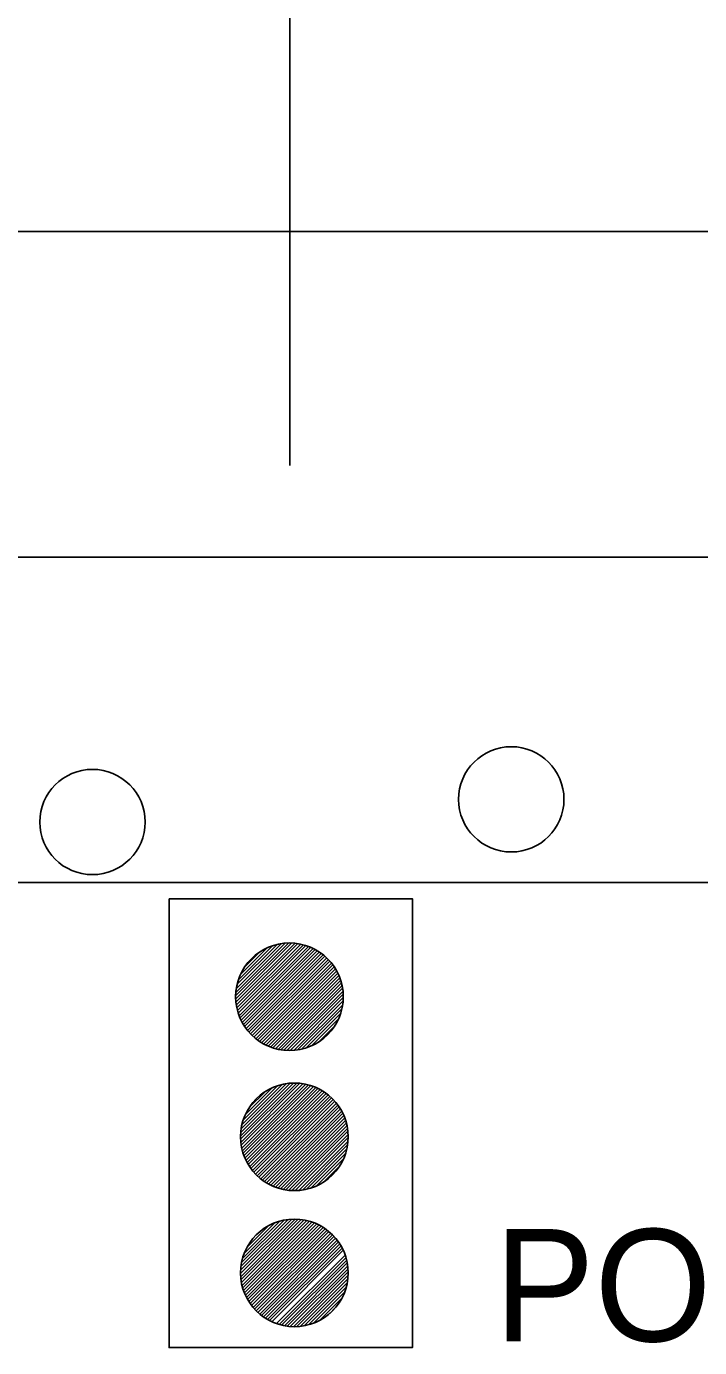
# Model space of a CAD drawing. Extents: x 1398460 to 1408037, y 380768 to 383968.
# Drawn here: x 1399847.4 to 1399883.3, y 382509.3 to 382579.9 of the extents above; entities that cross this region are included whole.
import ezdxf

# ---------------------------------------------------------------- set-up
doc = ezdxf.new("R2010")
doc.units = 0
doc.layers.add('Default', color=7, linetype='Continuous')

msp = doc.modelspace()

# ---------------------------------------------------------------- linework, layer by layer
at = {"layer": 'Default'}
for p, q in [((1399861.429, 382616.759), (1399861.429, 382556.409)), ((1399825.511, 382568.895), (1400488.872, 382568.895)), ((1399825.511, 382551.51), (1400488.872, 382551.51)), ((1399825.511, 382534.125), (1400488.872, 382534.125)), ((1399858.537, 382528.059), (1399861.37, 382530.892)), ((1399858.539, 382527.885), (1399861.544, 382530.889)), ((1399858.545, 382528.244), (1399861.184, 382530.883)), ((1399858.552, 382527.72), (1399861.708, 382530.877)), ((1399858.568, 382528.444), (1399860.985, 382530.86)), ((1399858.572, 382527.564), (1399861.864, 382530.856)), ((1399858.6, 382527.415), (1399862.013, 382530.828)), ((1399858.61, 382528.662), (1399860.766, 382530.819)), ((1399858.635, 382527.273), (1399862.156, 382530.794)), ((1399858.675, 382527.136), (1399862.292, 382530.754)), ((1399858.677, 382528.907), (1399860.522, 382530.751)), ((1399858.721, 382527.005), (1399862.423, 382530.708)), ((1399858.771, 382526.879), (1399862.549, 382530.657)), ((1399858.788, 382529.194), (1399860.234, 382530.64)), ((1399858.827, 382526.758), (1399862.671, 382530.602)), ((1399858.887, 382526.641), (1399862.787, 382530.541)), ((1399858.952, 382526.529), (1399862.899, 382530.477)), ((1399859, 382529.583), (1399859.846, 382530.428)), ((1399859.02, 382526.421), (1399863.007, 382530.408)), ((1399859.093, 382526.317), (1399863.111, 382530.335)), ((1399859.17, 382526.217), (1399863.211, 382530.259)), ((1399859.251, 382526.121), (1399863.308, 382530.178)), ((1399859.335, 382526.029), (1399863.4, 382530.093)), ((1399859.424, 382525.94), (1399863.488, 382530.005)), ((1399859.516, 382525.856), (1399863.573, 382529.913)), ((1399859.612, 382525.775), (1399863.653, 382529.817)), ((1399859.712, 382525.698), (1399863.73, 382529.717)), ((1399859.816, 382525.626), (1399863.803, 382529.612)), ((1399859.924, 382525.557), (1399863.872, 382529.504)), ((1399860.036, 382525.492), (1399863.936, 382529.392)), ((1399860.153, 382525.432), (1399863.996, 382529.275)), ((1399860.274, 382525.377), (1399864.052, 382529.154)), ((1399860.4, 382525.326), (1399864.102, 382529.028)), ((1399860.531, 382525.28), (1399864.148, 382528.897)), ((1399860.668, 382525.24), (1399864.188, 382528.761)), ((1399860.81, 382525.206), (1399864.223, 382528.618)), ((1399860.959, 382525.178), (1399864.25, 382528.469)), ((1399861.116, 382525.158), (1399864.271, 382528.313)), ((1399861.28, 382525.145), (1399864.283, 382528.148)), ((1399861.454, 382525.143), (1399864.286, 382527.974)), ((1399861.64, 382525.151), (1399864.277, 382527.789)), ((1399861.84, 382525.174), (1399864.254, 382527.589)), ((1399862.058, 382525.216), (1399864.212, 382527.37)), ((1399862.303, 382525.284), (1399864.144, 382527.126)), ((1399862.591, 382525.396), (1399864.033, 382526.837)), ((1399862.981, 382525.609), (1399863.82, 382526.447)), ((1399858.8, 382520.574), (1399861.633, 382523.407)), ((1399858.803, 382520.4), (1399861.807, 382523.404)), ((1399858.809, 382520.759), (1399861.448, 382523.398)), ((1399858.815, 382520.235), (1399861.971, 382523.392)), ((1399858.831, 382520.959), (1399861.248, 382523.375)), ((1399858.836, 382520.079), (1399862.128, 382523.371)), ((1399858.863, 382519.93), (1399862.277, 382523.343)), ((1399858.873, 382521.177), (1399861.03, 382523.334)), ((1399858.898, 382519.788), (1399862.419, 382523.309)), ((1399858.938, 382519.651), (1399862.556, 382523.269)), ((1399858.941, 382521.421), (1399860.785, 382523.266)), ((1399858.984, 382519.52), (1399862.687, 382523.223)), ((1399859.035, 382519.394), (1399862.813, 382523.172)), ((1399859.052, 382521.709), (1399860.497, 382523.155)), ((1399859.09, 382519.273), (1399862.934, 382523.116)), ((1399859.15, 382519.156), (1399863.05, 382523.056)), ((1399859.215, 382519.044), (1399863.163, 382522.992)), ((1399859.263, 382522.098), (1399860.109, 382522.943)), ((1399859.284, 382518.936), (1399863.271, 382522.923)), ((1399859.356, 382518.832), (1399863.375, 382522.85)), ((1399859.433, 382518.732), (1399863.475, 382522.774)), ((1399859.514, 382518.636), (1399863.571, 382522.693)), ((1399859.598, 382518.544), (1399863.663, 382522.608)), ((1399859.687, 382518.455), (1399863.751, 382522.52)), ((1399859.779, 382518.371), (1399863.836, 382522.428)), ((1399859.875, 382518.29), (1399863.917, 382522.331)), ((1399859.975, 382518.213), (1399863.993, 382522.231)), ((1399860.079, 382518.141), (1399864.066, 382522.127)), ((1399860.187, 382518.072), (1399864.135, 382522.019)), ((1399860.3, 382518.007), (1399864.199, 382521.907)), ((1399860.416, 382517.947), (1399864.259, 382521.79)), ((1399860.537, 382517.892), (1399864.315, 382521.669)), ((1399860.663, 382517.841), (1399864.366, 382521.543)), ((1399860.795, 382517.795), (1399864.411, 382521.412)), ((1399860.931, 382517.755), (1399864.452, 382521.275)), ((1399861.074, 382517.721), (1399864.486, 382521.133)), ((1399861.223, 382517.693), (1399864.514, 382520.984)), ((1399861.379, 382517.673), (1399864.534, 382520.828)), ((1399861.543, 382517.66), (1399864.546, 382520.663)), ((1399861.718, 382517.658), (1399864.549, 382520.489)), ((1399861.903, 382517.666), (1399864.54, 382520.303)), ((1399862.103, 382517.689), (1399864.517, 382520.104)), ((1399862.321, 382517.731), (1399864.476, 382519.885)), ((1399862.566, 382517.799), (1399864.408, 382519.64)), ((1399862.854, 382517.911), (1399864.296, 382519.352)), ((1399863.244, 382518.124), (1399864.083, 382518.962)), ((1399858.8, 382513.225), (1399861.711, 382516.137)), ((1399858.803, 382513.405), (1399861.531, 382516.133)), ((1399858.807, 382513.056), (1399861.881, 382516.13)), ((1399858.819, 382513.598), (1399861.338, 382516.117)), ((1399858.823, 382512.895), (1399862.042, 382516.113)), ((1399858.847, 382512.742), (1399862.194, 382516.09)), ((1399858.852, 382513.808), (1399861.129, 382516.085)), ((1399858.878, 382512.596), (1399862.34, 382516.059)), ((1399858.907, 382514.039), (1399860.897, 382516.03)), ((1399858.915, 382512.456), (1399862.48, 382516.022)), ((1399858.958, 382512.322), (1399862.614, 382515.979)), ((1399858.995, 382514.305), (1399860.632, 382515.941)), ((1399859.006, 382512.194), (1399862.743, 382515.931)), ((1399859.059, 382512.07), (1399862.867, 382515.878)), ((1399859.116, 382511.951), (1399862.986, 382515.82)), ((1399859.148, 382514.634), (1399860.302, 382515.788)), ((1399859.178, 382511.836), (1399863.101, 382515.758)), ((1399859.245, 382511.726), (1399863.211, 382515.692)), ((1399859.315, 382511.619), (1399863.317, 382515.621)), ((1399859.39, 382511.517), (1399863.419, 382515.547)), ((1399859.468, 382511.419), (1399863.518, 382515.468)), ((1399859.551, 382511.325), (1399863.612, 382515.386)), ((1399859.637, 382511.234), (1399863.703, 382515.3)), ((1399859.727, 382511.147), (1399863.789, 382515.21)), ((1399859.821, 382511.065), (1399863.872, 382515.116)), ((1399859.919, 382510.986), (1399863.951, 382515.018)), ((1399860.021, 382510.911), (1399864.026, 382514.916)), ((1399860.127, 382510.84), (1399864.097, 382514.81)), ((1399860.236, 382510.773), (1399864.164, 382514.7)), ((1399860.351, 382510.71), (1399864.226, 382514.586)), ((1399860.469, 382510.652), (1399864.285, 382514.467)), ((1399860.721, 382510.55), (1399864.387, 382514.216)), ((1399860.854, 382510.507), (1399864.43, 382514.082)), ((1399860.993, 382510.469), (1399864.467, 382513.943)), ((1399861.139, 382510.438), (1399864.499, 382513.798)), ((1399861.291, 382510.413), (1399864.524, 382513.646)), ((1399861.451, 382510.396), (1399864.541, 382513.486)), ((1399861.619, 382510.388), (1399864.549, 382513.317)), ((1399861.798, 382510.39), (1399864.547, 382513.138)), ((1399861.99, 382510.405), (1399864.532, 382512.947)), ((1399862.197, 382510.435), (1399864.501, 382512.74)), ((1399862.426, 382510.487), (1399864.449, 382512.511)), ((1399862.687, 382510.571), (1399864.365, 382512.25)), ((1399863.007, 382510.715), (1399864.222, 382511.93)), ((1399863.567, 382511.098), (1399863.839, 382511.37))]:
    msp.add_line(p, q, dxfattribs=at)
msp.add_lwpolyline([(1399854.985, 382533.249), (1399867.976, 382533.249), (1399867.976, 382509.271), (1399854.985, 382509.271)], close=True, dxfattribs=at)
for centre, radius in [((1399873.253, 382538.563), 2.813), ((1399850.895, 382537.352), 2.813), ((1399861.411, 382528.017), 2.875), ((1399861.674, 382520.532), 2.875), ((1399861.674, 382513.262), 2.875)]:
    msp.add_circle(centre, radius, dxfattribs=at)

# ---------------------------------------------------------------- texts
msp.add_text('PORTABLE TRAFFIC SIGNAL SYSTEM', height=6, dxfattribs=at).set_placement((1399872.346, 382509.603))

doc.saveas('drawing.dxf')
